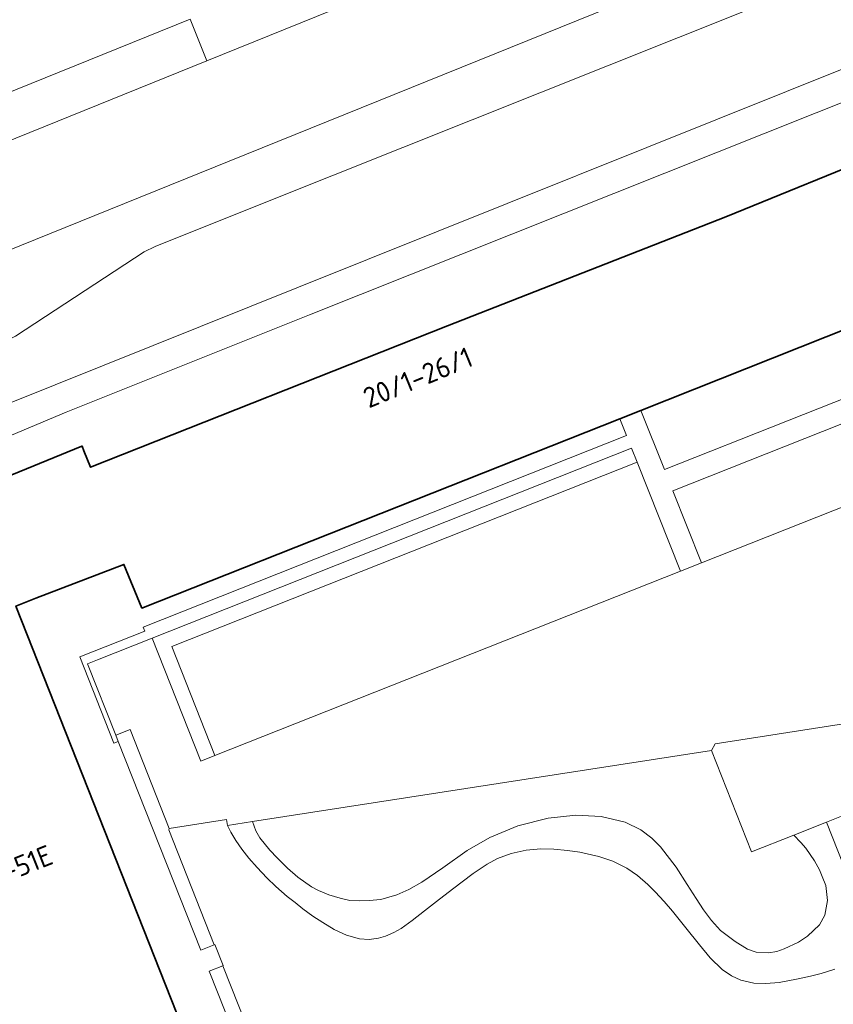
# Model space of a CAD drawing. Extents: x 150256 to 156914, y 461459 to 469481.
# Tile 281 of 656: x 154897 to 154951, y 464196 to 464262. Entities that reach past the tile are written whole.
import ezdxf
from ezdxf.enums import TextEntityAlignment as Align

# ---------------------------------------------------------------- set-up
doc = ezdxf.new("R2010")
doc.units = 0
doc.header["$LTSCALE"] = 0.75
for name, color, linetype, lineweight in [('B-RO-GR-BEPLANTING_CULTUUR_HEESTERS-GV', 251, 'CONTINUOUS', 18), ('B-RO-GR-GROENVOORZIENING-GV', 251, 'CONTINUOUS', 18), ('B-RO-GR-HAAG-GV', 251, 'CONTINUOUS', 13), ('B-RO-OG-BEBOUWING-GV', 6, 'CONTINUOUS', 35), ('B-RO-OG-BEBOUWING-T18', 1, 'CONTINUOUS', 18), ('B-RO-OG-TERREIN_CULTUURSCHEIDING-GV', 251, 'CONTINUOUS', 18), ('B-RO-VH-VERHARDING_ASFALT-GV', 251, 'CONTINUOUS', 18), ('B-RO-VH-VERHARDING_BETONSTRAATSTEEN-GV', 251, 'CONTINUOUS', 18), ('B-RO-VH-VERHARDING_TEGEL-GV', 251, 'CONTINUOUS', 18)]:
    doc.layers.add(name, color=color, linetype=linetype, lineweight=lineweight)
doc.styles.add('NLCS-ISO-M200-T18', font='NLCS-ISO.ttf', dxfattribs={"height": 360})

msp = doc.modelspace()

# ---------------------------------------------------------------- linework, layer by layer
at = {"layer": 'B-RO-GR-BEPLANTING_CULTUUR_HEESTERS-GV'}
msp.add_lwpolyline([(154967.528, 464241.244), (154940.136, 464230.394), (154942.031, 464225.61), (154969.423, 464236.461)], close=True, dxfattribs=at)
at = {"layer": 'B-RO-GR-GROENVOORZIENING-GV'}
for points in [[(154905.648, 464220.631), (154908.877, 464212.478), (154909.807, 464212.846), (154906.946, 464220.07), (154937.775, 464232.281), (154937.407, 464233.211)], [(154903.232, 464214.189), (154903.397, 464213.77), (154908.871, 464199.951), (154909.761, 464200.308), (154906.748, 464207.915), (154906.773, 464208.015), (154904.179, 464214.564)], [(154910.324, 464198.915), (154909.424, 464198.557), (154914.763, 464185.076), (154915.664, 464185.434)]]:
    msp.add_lwpolyline(points, close=True, dxfattribs=at)
at = {"layer": 'B-RO-GR-HAAG-GV'}
for points in [[(154909.807, 464212.846), (154906.946, 464220.07), (154937.775, 464232.281), (154937.407, 464233.211), (154905.648, 464220.631), (154908.877, 464212.478)], [(154903.232, 464214.189), (154903.397, 464213.77), (154908.871, 464199.951), (154909.761, 464200.308), (154906.748, 464207.915), (154906.773, 464208.015), (154904.179, 464214.564)], [(154915.664, 464185.434), (154910.324, 464198.915), (154909.424, 464198.557), (154914.763, 464185.076)]]:
    msp.add_lwpolyline(points, close=True, dxfattribs=at)
at = {"layer": 'B-RO-OG-BEBOUWING-GV'}
msp.add_lwpolyline([(154913.162, 464180.881), (154896.624, 464222.751), (154897.951, 464223.264), (154903.777, 464225.513), (154904.964, 464222.619), (154936.632, 464235.163), (154938.016, 464235.711), (154962.569, 464245.463), (154961.568, 464248.272), (154959.677, 464252.905), (154958.274, 464256.342), (154953.882, 464254.597), (154954.083, 464254.046), (154954.481, 464252.954), (154943.648, 464248.542), (154925.211, 464241.318), (154901.554, 464231.947), (154901.129, 464233.038), (154901.01, 464233.343), (154900.99, 464233.335), (154893.157, 464230.136)], dxfattribs=at)
at = {"layer": 'B-RO-OG-TERREIN_CULTUURSCHEIDING-GV'}
for points in [[(155000, 464288.31), (154911.789, 464252.648), (154881.027, 464240.211), (154883.037, 464235.177), (154894.719, 464239.838), (154895.902, 464240.276), (154896.59, 464240.632), (154905.122, 464246.226), (154905.843, 464246.579), (154913.073, 464249.466), (155000, 464284.183)], [(154950.864, 464198.688), (154949.962, 464198.408), (154949.255, 464198.23), (154948.327, 464198.019), (154947.169, 464197.815), (154946.29, 464197.738), (154945.509, 464197.764), (154944.649, 464197.956), (154944.019, 464198.245), (154943.407, 464198.672), (154942.616, 464199.449), (154941.896, 464200.303), (154941, 464201.417), (154940.105, 464202.528), (154939.559, 464203.172), (154938.965, 464203.821), (154938.476, 464204.306), (154937.8, 464204.893), (154937.086, 464205.384), (154936.169, 464205.835), (154935.227, 464206.153), (154933.98, 464206.435), (154933.157, 464206.554), (154932.259, 464206.636), (154931.387, 464206.651), (154930.41, 464206.576), (154929.431, 464206.362), (154928.531, 464206.012), (154927.835, 464205.636), (154926.915, 464205.018), (154925.532, 464203.985), (154924.474, 464203.179), (154923.683, 464202.554), (154922.877, 464201.923), (154922.131, 464201.392), (154921.65, 464201.115), (154921.108, 464200.878), (154920.646, 464200.743), (154920.023, 464200.662), (154919.374, 464200.7), (154918.518, 464200.932), (154917.7, 464201.321), (154916.946, 464201.773), (154916.298, 464202.205), (154915.63, 464202.687), (154915.114, 464203.099), (154914.6, 464203.501), (154913.837, 464204.166), (154913.234, 464204.738), (154912.592, 464205.436), (154912.045, 464206.033), (154911.577, 464206.638), (154911.18, 464207.222), (154910.86, 464207.771), (154910.644, 464208.211), (154910.582, 464208.606), (154906.773, 464208.015), (154906.748, 464207.915), (154909.761, 464200.308), (154909.8, 464200.321), (154910.353, 464198.927), (154910.324, 464198.915), (154915.664, 464185.434)], [(154953.324, 464200.841), (154950.318, 464208.429), (154948.152, 464207.57), (154948.613, 464207.09), (154948.935, 464206.709), (154949.514, 464205.871), (154949.852, 464205.262), (154950.027, 464204.838), (154950.262, 464204.222), (154950.378, 464203.232), (154950.205, 464202.277), (154949.842, 464201.62), (154949.067, 464200.866), (154948.456, 464200.48), (154947.5, 464200.031), (154947.019, 464199.867), (154946.472, 464199.76), (154945.66, 464199.815), (154945.089, 464200.01), (154944.27, 464200.518), (154943.302, 464201.25), (154942.695, 464201.903), (154942.157, 464202.618), (154941.688, 464203.36), (154941.084, 464204.294), (154940.36, 464205.445), (154939.318, 464206.801), (154938.75, 464207.366), (154938.008, 464207.928), (154936.981, 464208.429), (154935.387, 464208.809), (154933.71, 464208.89), (154931.878, 464208.7), (154929.869, 464208.175), (154928.023, 464207.403), (154926.52, 464206.547), (154924.894, 464205.411), (154923.503, 464204.449), (154922.638, 464203.967), (154921.848, 464203.609), (154920.794, 464203.312), (154920.03, 464203.228), (154919.397, 464203.209), (154918.741, 464203.244), (154918.092, 464203.39), (154917.339, 464203.611), (154916.659, 464203.895), (154916.198, 464204.146), (154915.287, 464204.778), (154914.609, 464205.37), (154913.929, 464206.056), (154913.452, 464206.581), (154912.768, 464207.401), (154912.511, 464207.852), (154912.289, 464208.466), (154910.644, 464208.211), (154910.86, 464207.771), (154911.18, 464207.222), (154911.577, 464206.638), (154912.045, 464206.033), (154912.592, 464205.436), (154913.234, 464204.738), (154913.837, 464204.166), (154914.6, 464203.501), (154915.114, 464203.099), (154915.63, 464202.687), (154916.298, 464202.205), (154916.946, 464201.773), (154917.7, 464201.321), (154918.518, 464200.932), (154919.374, 464200.7), (154920.023, 464200.662), (154920.646, 464200.743), (154921.108, 464200.878), (154921.65, 464201.115), (154922.131, 464201.392), (154922.877, 464201.923), (154923.683, 464202.554), (154924.474, 464203.179), (154925.532, 464203.985), (154926.915, 464205.018), (154927.835, 464205.636), (154928.531, 464206.012), (154929.431, 464206.362), (154930.41, 464206.576), (154931.387, 464206.651), (154932.259, 464206.636), (154933.157, 464206.554), (154933.98, 464206.435), (154935.227, 464206.153), (154936.169, 464205.835), (154937.086, 464205.384), (154937.8, 464204.893), (154938.476, 464204.306), (154938.965, 464203.821), (154939.559, 464203.172), (154940.105, 464202.528), (154941, 464201.417), (154941.896, 464200.303), (154942.616, 464199.449), (154943.407, 464198.672), (154944.019, 464198.245), (154944.649, 464197.956), (154945.509, 464197.764), (154946.29, 464197.738), (154947.169, 464197.815), (154948.327, 464198.019), (154949.255, 464198.23), (154949.962, 464198.408), (154950.864, 464198.688)], [(154951.304, 464208.819), (154950.318, 464208.429), (154953.324, 464200.841)]]:
    msp.add_lwpolyline(points, dxfattribs=at)
for points in [[(154940.636, 464225.058), (154937.775, 464232.281), (154906.946, 464220.07), (154909.807, 464212.846)], [(154948.152, 464207.57), (154945.353, 464206.462), (154942.691, 464213.185), (154912.289, 464208.466), (154912.511, 464207.852), (154912.768, 464207.401), (154913.452, 464206.581), (154913.929, 464206.056), (154914.609, 464205.37), (154915.287, 464204.778), (154916.198, 464204.146), (154916.659, 464203.895), (154917.339, 464203.611), (154918.092, 464203.39), (154918.741, 464203.244), (154919.397, 464203.209), (154920.03, 464203.228), (154920.794, 464203.312), (154921.848, 464203.609), (154922.638, 464203.967), (154923.503, 464204.449), (154924.894, 464205.411), (154926.52, 464206.547), (154928.023, 464207.403), (154929.869, 464208.175), (154931.878, 464208.7), (154933.71, 464208.89), (154935.387, 464208.809), (154936.981, 464208.429), (154938.008, 464207.928), (154938.75, 464207.366), (154939.318, 464206.801), (154940.36, 464205.445), (154941.084, 464204.294), (154941.688, 464203.36), (154942.157, 464202.618), (154942.695, 464201.903), (154943.302, 464201.25), (154944.27, 464200.518), (154945.089, 464200.01), (154945.66, 464199.815), (154946.472, 464199.76), (154947.019, 464199.867), (154947.5, 464200.031), (154948.456, 464200.48), (154949.067, 464200.866), (154949.842, 464201.62), (154950.205, 464202.277), (154950.378, 464203.232), (154950.262, 464204.222), (154950.027, 464204.838), (154949.852, 464205.262), (154949.514, 464205.871), (154948.935, 464206.709), (154948.613, 464207.09)]]:
    msp.add_lwpolyline(points, close=True, dxfattribs=at)
at = {"layer": 'B-RO-VH-VERHARDING_ASFALT-GV'}
msp.add_lwpolyline([(154881.027, 464240.211), (154911.789, 464252.648), (155000, 464288.31), (155009.467, 464292.137), (155055.867, 464310.895), (155053.329, 464317.172), (155006.937, 464298.4), (155000, 464295.594), (154909.27, 464258.88), (154878.59, 464246.469)], close=True, dxfattribs=at)
msp.add_lwpolyline([(154980.6, 464294.202), (154978.273, 464300.509), (154974.01, 464299.115), (154949.015, 464291.886), (154948.062, 464291.576), (154903.354, 464273.511), (154875.148, 464262.114), (154872.8, 464261.145), (154877.468, 464249.222), (154908.159, 464261.627)], dxfattribs=at)
at = {"layer": 'B-RO-VH-VERHARDING_BETONSTRAATSTEEN-GV'}
for points in [[(154908.159, 464261.627), (154909.27, 464258.88), (155000, 464295.594), (155006.937, 464298.4), (155004.719, 464303.906), (155000, 464302.005), (154982.299, 464294.875)], [(155005.612, 464286.424), (155000, 464284.183), (154913.073, 464249.466), (154905.843, 464246.579), (154905.122, 464246.226), (154896.59, 464240.632), (154895.902, 464240.276), (154894.719, 464239.838), (154895.344, 464238.31), (154895.55, 464237.8), (154896.207, 464236.198), (154899.226, 464237.41), (154915.331, 464243.873)], [(154915.331, 464243.873), (154952.244, 464258.687), (154998.957, 464277.434), (155001.843, 464278.492)]]:
    msp.add_lwpolyline(points, dxfattribs=at)
msp.add_lwpolyline([(154878.59, 464246.469), (154909.27, 464258.88), (154908.159, 464261.627), (154877.468, 464249.222)], close=True, dxfattribs=at)
at = {"layer": 'B-RO-VH-VERHARDING_TEGEL-GV'}
for points in [[(155002.552, 464276.7), (155001.843, 464278.492), (154998.957, 464277.434), (154952.244, 464258.687), (154915.331, 464243.873), (154899.226, 464237.41), (154896.207, 464236.198), (154883.961, 464231.321), (154883.955, 464231.319)], [(154881.662, 464220.593), (154883.421, 464221.298), (154886.017, 464222.338), (154884.6, 464226.6), (154885.7, 464229.6), (154899.95, 464235.6), (154916.07, 464242.049), (154953.01, 464256.773), (154964.871, 464261.509), (154983.336, 464268.931), (154984.301, 464269.319), (154985.781, 464269.899), (154996.974, 464274.411), (154998.421, 464270.777), (155000, 464271.409), (155001.69, 464272.086)], [(154964.018, 464241.475), (154939.585, 464231.786), (154938.016, 464235.711), (154936.632, 464235.163), (154937.072, 464234.046), (154905.041, 464221.359), (154905.151, 464221.08), (154900.853, 464219.377), (154903.118, 464213.66), (154903.397, 464213.77), (154903.232, 464214.189), (154901.353, 464218.93), (154902.022, 464219.195), (154905.648, 464220.631), (154937.407, 464233.211), (154937.775, 464232.281), (154940.636, 464225.058), (154942.031, 464225.61), (154940.136, 464230.394), (154967.528, 464241.244)], [(154914.763, 464185.076), (154909.424, 464198.557), (154910.324, 464198.915), (154910.353, 464198.927), (154909.8, 464200.321), (154909.761, 464200.308), (154908.871, 464199.951), (154903.397, 464213.77), (154903.118, 464213.66), (154900.853, 464219.377), (154905.151, 464221.08), (154905.041, 464221.359), (154937.072, 464234.046), (154936.632, 464235.163), (154904.964, 464222.619), (154903.777, 464225.513), (154897.951, 464223.264), (154896.624, 464222.751), (154913.162, 464180.881)], [(154951.153, 464214.903), (154942.945, 464213.629), (154942.691, 464213.185), (154945.353, 464206.462), (154948.152, 464207.57), (154950.318, 464208.429), (154951.304, 464208.819)]]:
    msp.add_lwpolyline(points, dxfattribs=at)
msp.add_lwpolyline([(154978.285, 464220.632), (154971.656, 464237.347), (154969.423, 464236.461), (154942.031, 464225.61), (154940.636, 464225.058), (154909.807, 464212.846), (154908.877, 464212.478), (154905.648, 464220.631), (154902.022, 464219.195), (154901.353, 464218.93), (154903.232, 464214.189), (154904.179, 464214.564), (154906.773, 464208.015), (154910.582, 464208.606), (154910.644, 464208.211), (154912.289, 464208.466), (154942.691, 464213.185), (154942.945, 464213.629), (154951.153, 464214.903), (154959.13, 464216.141), (154964.061, 464216.906), (154977.335, 464218.966), (154978.855, 464219.202)], close=True, dxfattribs=at)

# ---------------------------------------------------------------- texts
at = {"layer": 'B-RO-OG-BEBOUWING-T18', "style": 'NLCS-ISO-M200-T18'}
for s, rotation, p in [('20/1-26/1', 22.2, (154923.248, 464237.895)), ('41A-51E', 21.6, (154896.085, 464205.2))]:
    msp.add_text(s, height=1.35, rotation=rotation, dxfattribs=at).set_placement(p, align=Align.MIDDLE)

doc.saveas('drawing.dxf')
